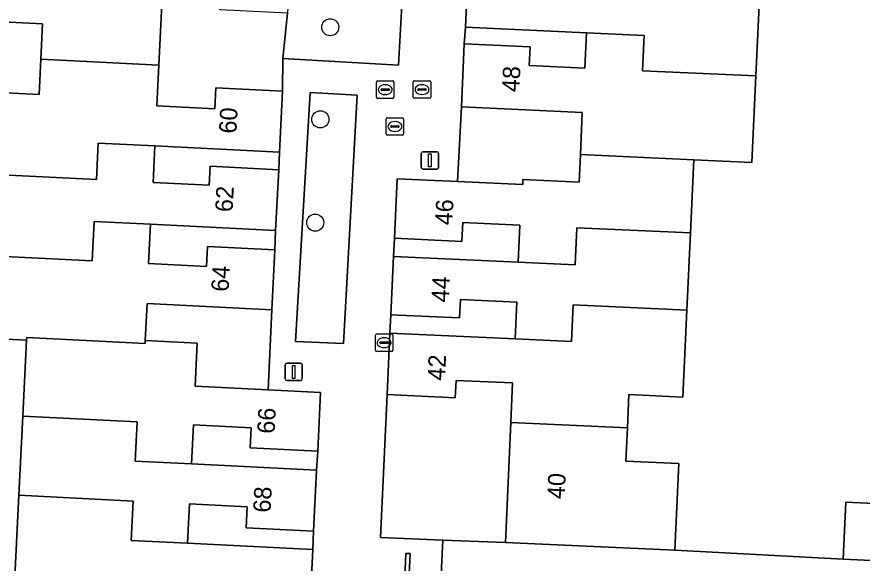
# Model space of a CAD drawing. Extents: x 162989 to 165008, y 383432 to 384338.
# Drawn here: x 164589.06 to 164637.52, y 383930.44 to 383961.72 of the extents above; entities that cross this region are included whole.
import ezdxf

# ---------------------------------------------------------------- set-up
doc = ezdxf.new("R2010")
doc.units = 0
for name, color, linetype in [('IMGEO_Boom', 7, 'Continuous'), ('IMGEO_Erf', 7, 'Continuous'), ('IMGEO_Groenvoorziening', 7, 'Continuous'), ('IMGEO_Kolk', 7, 'Continuous'), ('IMGEO_Lichtmast', 7, 'Continuous'), ('IMGEO_Muur', 7, 'Continuous'), ('IMGEO_Pand', 7, 'Continuous'), ('IMGEO_Pand_nummerreeks', 7, 'Continuous'), ('IMGEO_Rioolput', 7, 'Continuous'), ('IMGEO_Voetpad_open', 7, 'Continuous')]:
    doc.layers.add(name, color=color, linetype=linetype)

msp = doc.modelspace()

# ---------------------------------------------------------------- linework, layer by layer
at = {"layer": 'IMGEO_Boom'}
for centre in [(164607.026, 383961.13), (164606.458, 383955.855), (164606.163, 383949.938)]:
    msp.add_circle(centre, 0.489, dxfattribs=at)
at = {"layer": 'IMGEO_Erf'}
for points in [[(164631.629, 383962.799), (164631.426, 383958.343), (164631.2, 383953.387), (164627.863, 383953.539), (164627.672, 383949.352), (164627.47, 383944.933), (164627.243, 383939.95), (164624.148, 383940.091), (164624.061, 383938.182), (164623.974, 383936.275), (164627.007, 383936.136), (164626.781, 383931.178), (164636.43, 383930.66), (164636.579, 383933.923), (164640.249, 383933.756), (164641.897, 383968.951)], [(164587.274, 383957.425), (164590.333, 383957.272), (164590.434, 383959.3), (164590.536, 383961.331), (164587.466, 383961.485)], [(164588.935, 383929.646), (164589.169, 383934.32), (164589.395, 383938.848), (164589.613, 383943.198), (164586.569, 383943.351)]]:
    msp.add_lwpolyline(points, dxfattribs=at)
for points in [[(164604.306, 383959.34), (164604.571, 383961.934), (164600.69, 383962.129), (164600.862, 383965.564), (164597.55, 383965.95), (164597.2, 383958.966), (164597.083, 383956.626), (164600.408, 383956.459), (164600.468, 383957.655), (164604.288, 383957.464)], [(164614.711, 383960.177), (164618.483, 383960.005), (164618.434, 383958.935), (164621.623, 383958.789), (164621.715, 383960.814), (164614.777, 383961.13)], [(164614.325, 383952.292), (164618.061, 383952.122), (164618.074, 383952.401), (164621.294, 383952.254), (164621.366, 383953.842), (164621.476, 383956.248), (164614.546, 383956.564)], [(164604.113, 383953.975), (164596.972, 383954.332), (164596.868, 383952.239), (164600.084, 383952.078), (164600.138, 383953.164), (164604.07, 383952.967)], [(164603.896, 383949.489), (164596.717, 383949.848), (164596.604, 383947.597), (164599.926, 383947.431), (164599.983, 383948.568), (164603.841, 383948.375)], [(164610.659, 383948.003), (164617.802, 383947.677), (164617.899, 383949.802), (164614.626, 383949.951), (164614.577, 383948.867), (164610.711, 383949.043)], [(164610.442, 383943.604), (164617.63, 383943.277), (164617.726, 383945.387), (164614.492, 383945.535), (164614.444, 383944.476), (164610.507, 383944.655)], [(164603.67, 383944.951), (164596.522, 383945.309), (164596.416, 383943.182), (164599.398, 383943.033), (164599.274, 383940.567), (164603.472, 383940.357)], [(164617.067, 383931.621), (164617.38, 383938.488), (164617.483, 383940.754), (164614.239, 383940.902), (164614.194, 383939.912), (164610.282, 383940.09), (164609.905, 383931.895), (164613.485, 383931.758)], [(164606.306, 383936.851), (164602.444, 383937.044), (164602.501, 383938.193), (164599.19, 383938.359), (164599.078, 383936.116), (164606.247, 383935.757)], [(164606.072, 383932.257), (164602.206, 383932.451), (164602.267, 383933.664), (164598.964, 383933.829), (164598.851, 383931.572), (164606.029, 383931.213)]]:
    msp.add_lwpolyline(points, close=True, dxfattribs=at)
at = {"layer": 'IMGEO_Groenvoorziening'}
msp.add_lwpolyline([(164599.534, 383974.391), (164596.838, 383973.585), (164599.353, 383971.728), (164603.112, 383968.953), (164605.849, 383967.831), (164608.914, 383967.635), (164608.783, 383965.246), (164604.743, 383965.37), (164604.571, 383961.934), (164604.306, 383959.34), (164610.941, 383958.962), (164611.281, 383965.17), (164611.546, 383969.972), (164606.418, 383970.3)], dxfattribs=at)
msp.add_lwpolyline([(164608.578, 383957.25), (164605.882, 383957.385), (164605.031, 383943.128), (164607.792, 383943.006)], close=True, dxfattribs=at)
at = {"layer": 'IMGEO_Kolk'}
for p, q in [((164610.233, 383955.021), (164610.233, 383955.873)), ((164610.308, 383955.947), (164611.16, 383955.947)), ((164610.721, 383955.727), (164610.746, 383955.727)), ((164611.234, 383955.873), (164611.234, 383955.021)), ((164610.492, 383955.441), (164610.492, 383955.453)), ((164610.93, 383955.404), (164610.532, 383955.404)), ((164610.535, 383955.49), (164610.933, 383955.49)), ((164610.744, 383955.167), (164610.719, 383955.167)), ((164610.976, 383955.453), (164610.976, 383955.441)), ((164611.16, 383954.947), (164610.308, 383954.947)), ((164609.612, 383942.635), (164609.612, 383943.487)), ((164609.687, 383943.561), (164610.539, 383943.561)), ((164610.613, 383943.487), (164610.613, 383942.635)), ((164609.871, 383943.055), (164609.871, 383943.067)), ((164610.309, 383943.018), (164609.911, 383943.018)), ((164609.914, 383943.104), (164610.312, 383943.104)), ((164610.1, 383943.341), (164610.125, 383943.341)), ((164610.355, 383943.067), (164610.355, 383943.055)), ((164610.539, 383942.561), (164609.687, 383942.561)), ((164610.123, 383942.781), (164610.098, 383942.781))]:
    msp.add_line(p, q, dxfattribs=at)
for points in [[(164610.233, 383955.021), (164610.233, 383955.873)], [(164610.308, 383955.947), (164611.16, 383955.947)], [(164611.234, 383955.873), (164611.234, 383955.021)], [(164611.16, 383954.947), (164610.308, 383954.947)], [(164609.612, 383942.635), (164609.612, 383943.487)], [(164609.687, 383943.561), (164610.539, 383943.561)], [(164610.613, 383943.487), (164610.613, 383942.635)], [(164610.539, 383942.561), (164609.687, 383942.561)]]:
    msp.add_lwpolyline(points, dxfattribs=at)
for centre, radius, start, end in [((164610.31, 383955.871), 0.0765, 91.552, 178.448), ((164610.31, 383955.871), 0.0765, 91.552, 178.448), ((164611.158, 383955.871), 0.0765, 1.552, 88.448), ((164611.158, 383955.871), 0.0765, 1.552, 88.448), ((164610.532, 383955.45), 0.0403, 85.8775, 175.7526), ((164610.529, 383955.44), 0.0366, 178.938, 274.7102), ((164610.933, 383955.447), 0.043, 264.8664, 352.4533), ((164610.937, 383955.452), 0.0386, 1.7309, 96.639), ((164610.31, 383955.023), 0.0765, 181.552, 268.448), ((164610.31, 383955.023), 0.0765, 181.552, 268.448), ((164611.158, 383955.023), 0.0765, 271.552, 358.448), ((164611.158, 383955.023), 0.0765, 271.552, 358.448), ((164609.689, 383943.485), 0.0765, 91.552, 178.448), ((164609.689, 383943.485), 0.0765, 91.552, 178.448), ((164610.537, 383943.485), 0.0765, 1.552, 88.448), ((164610.537, 383943.485), 0.0765, 1.552, 88.448), ((164609.911, 383943.064), 0.0403, 85.8775, 175.7526), ((164609.908, 383943.054), 0.0366, 178.938, 274.7102), ((164610.312, 383943.061), 0.043, 264.8664, 352.4533), ((164610.316, 383943.066), 0.0386, 1.7309, 96.639), ((164609.689, 383942.637), 0.0765, 181.552, 268.448), ((164609.689, 383942.637), 0.0765, 181.552, 268.448), ((164610.537, 383942.637), 0.0765, 271.552, 358.448), ((164610.537, 383942.637), 0.0765, 271.552, 358.448)]:
    msp.add_arc(centre, radius, start, end, dxfattribs=at)
for centre, major_axis, ratio, start_param, end_param in [((164610.72, 383955.447), (-0.387, 0.002), 0.722429, 4.712389, 7.853982), ((164610.745, 383955.447), (-0.39, 0.002), 0.717154, 1.570796, 4.712389), ((164610.099, 383943.061), (-0.387, 0.002), 0.722429, 4.712389, 7.853982), ((164610.124, 383943.061), (-0.39, 0.002), 0.717154, 1.570796, 4.712389)]:
    msp.add_ellipse(centre, major_axis=major_axis, ratio=ratio, start_param=start_param, end_param=end_param, dxfattribs=at)
at = {"layer": 'IMGEO_Lichtmast'}
for p, q in [((164612.244, 383953.102), (164612.244, 383953.902)), ((164612.244, 383953.902), (164612.244, 383953.102)), ((164612.344, 383954.002), (164613.134, 383954.002)), ((164613.134, 383954.002), (164612.344, 383954.002)), ((164613.234, 383953.902), (164613.234, 383953.102)), ((164613.234, 383953.102), (164613.234, 383953.902)), ((164613.134, 383953.002), (164612.344, 383953.002)), ((164612.344, 383953.002), (164613.134, 383953.002)), ((164604.434, 383940.986), (164604.434, 383941.786)), ((164604.434, 383941.786), (164604.434, 383940.986)), ((164604.534, 383941.886), (164605.324, 383941.886)), ((164605.324, 383941.886), (164604.534, 383941.886)), ((164605.424, 383941.786), (164605.424, 383940.986)), ((164605.424, 383940.986), (164605.424, 383941.786)), ((164605.324, 383940.886), (164604.534, 383940.886)), ((164604.534, 383940.886), (164605.324, 383940.886))]:
    msp.add_line(p, q, dxfattribs=at)
for points in [[(164612.664, 383953.877), (164612.814, 383953.877), (164612.814, 383953.127), (164612.664, 383953.127), (164612.664, 383953.877)], [(164604.854, 383941.761), (164605.004, 383941.761), (164605.004, 383941.011), (164604.854, 383941.011), (164604.854, 383941.761)]]:
    msp.add_lwpolyline(points, dxfattribs=at)
for centre, start, end in [((164612.344, 383953.902), 90, 180), ((164612.344, 383953.902), 90, 180), ((164613.134, 383953.902), 0, 90), ((164613.134, 383953.902), 360, 90), ((164612.344, 383953.102), 180, 270), ((164612.344, 383953.102), 180, 270), ((164613.134, 383953.102), 270, 0), ((164613.134, 383953.102), 270, 0), ((164604.534, 383941.786), 90, 180), ((164604.534, 383941.786), 90, 180), ((164605.324, 383941.786), 0, 90), ((164605.324, 383941.786), 360, 90), ((164604.534, 383940.986), 180, 270), ((164604.534, 383940.986), 180, 270), ((164605.324, 383940.986), 270, 0), ((164605.324, 383940.986), 270, 0)]:
    msp.add_arc(centre, 0.1, start, end, dxfattribs=at)
at = {"layer": 'IMGEO_Muur'}
msp.add_lwpolyline([(164612.293, 383922.827), (164612.568, 383922.828), (164612.741, 383926.3), (164611.374, 383926.369), (164611.605, 383930.981), (164611.357, 383930.994), (164611.163, 383926.375), (164609.598, 383926.405), (164609.598, 383926.088), (164612.407, 383925.974)], close=True, dxfattribs=at)
msp.add_lwpolyline([(164626.781, 383931.178), (164636.43, 383930.66)], dxfattribs=at)
at = {"layer": 'IMGEO_Pand'}
for points in [[(164597.2, 383958.966), (164597.55, 383965.95), (164587.714, 383966.442), (164587.466, 383961.485), (164590.536, 383961.331), (164590.434, 383959.3)], [(164631.629, 383962.799), (164625.136, 383963.1), (164625.235, 383965.272), (164621.892, 383965.424), (164621.793, 383963.257), (164618.559, 383963.404), (164618.605, 383964.406), (164614.934, 383964.573), (164614.777, 383961.13), (164621.715, 383960.814), (164625.024, 383960.665), (164624.932, 383958.639), (164631.426, 383958.343)], [(164631.426, 383958.343), (164624.932, 383958.639), (164625.024, 383960.665), (164621.715, 383960.814), (164621.623, 383958.789), (164618.434, 383958.935), (164618.483, 383960.005), (164614.711, 383960.177), (164614.546, 383956.564), (164621.476, 383956.248), (164621.366, 383953.842), (164627.863, 383953.539), (164631.2, 383953.387)], [(164597.2, 383958.966), (164590.434, 383959.3), (164590.333, 383957.272), (164587.274, 383957.425), (164587.039, 383952.729), (164593.615, 383952.402), (164593.72, 383954.491), (164596.972, 383954.332), (164604.113, 383953.975), (164604.288, 383957.464), (164600.468, 383957.655), (164600.408, 383956.459), (164597.083, 383956.626)], [(164586.806, 383948.082), (164593.382, 383947.755), (164593.495, 383950.011), (164596.717, 383949.848), (164603.896, 383949.489), (164604.07, 383952.967), (164600.138, 383953.164), (164600.084, 383952.078), (164596.868, 383952.239), (164596.972, 383954.332), (164593.72, 383954.491), (164593.615, 383952.402), (164587.039, 383952.729)], [(164627.672, 383949.352), (164627.863, 383953.539), (164621.366, 383953.842), (164621.294, 383952.254), (164618.074, 383952.401), (164618.061, 383952.122), (164614.325, 383952.292), (164610.867, 383952.45), (164610.711, 383949.043), (164614.577, 383948.867), (164614.626, 383949.951), (164617.899, 383949.802), (164617.802, 383947.677), (164621.066, 383947.524), (164621.169, 383949.65)], [(164586.806, 383948.082), (164586.569, 383943.351), (164589.613, 383943.198), (164589.621, 383943.357), (164596.408, 383943.023), (164596.416, 383943.182), (164596.522, 383945.309), (164603.67, 383944.951), (164603.841, 383948.375), (164599.983, 383948.568), (164599.926, 383947.431), (164596.604, 383947.597), (164596.717, 383949.848), (164593.495, 383950.011), (164593.382, 383947.755)], [(164627.672, 383949.352), (164621.169, 383949.65), (164621.066, 383947.524), (164617.802, 383947.677), (164610.659, 383948.003), (164610.507, 383944.655), (164614.444, 383944.476), (164614.492, 383945.535), (164617.726, 383945.387), (164617.63, 383943.277), (164620.852, 383943.127), (164620.955, 383945.235), (164627.47, 383944.933)], [(164617.38, 383938.488), (164624.061, 383938.182), (164624.148, 383940.091), (164627.243, 383939.95), (164627.47, 383944.933), (164620.955, 383945.235), (164620.852, 383943.127), (164617.63, 383943.277), (164610.442, 383943.604), (164610.282, 383940.09), (164614.194, 383939.912), (164614.239, 383940.902), (164617.483, 383940.754)], [(164589.395, 383938.848), (164595.956, 383938.521), (164595.843, 383936.278), (164599.078, 383936.116), (164599.19, 383938.359), (164602.501, 383938.193), (164602.444, 383937.044), (164606.306, 383936.851), (164606.474, 383940.206), (164603.472, 383940.357), (164599.274, 383940.567), (164599.398, 383943.033), (164596.416, 383943.182), (164596.408, 383943.023), (164589.621, 383943.357), (164589.613, 383943.198)], [(164589.395, 383938.848), (164589.169, 383934.32), (164595.728, 383933.992), (164595.615, 383931.73), (164598.851, 383931.572), (164598.964, 383933.829), (164602.267, 383933.664), (164602.206, 383932.451), (164606.072, 383932.257), (164606.247, 383935.757), (164599.078, 383936.116), (164595.843, 383936.278), (164595.956, 383938.521)], [(164617.38, 383938.488), (164617.067, 383931.621), (164626.781, 383931.178), (164627.007, 383936.136), (164623.974, 383936.275), (164624.061, 383938.182)], [(164589.169, 383934.32), (164588.935, 383929.646), (164595.494, 383929.322), (164595.387, 383927.195), (164598.677, 383927.03), (164598.784, 383929.162), (164602.025, 383928.999), (164601.973, 383927.951), (164605.856, 383927.756), (164606.029, 383931.213), (164598.851, 383931.572), (164595.615, 383931.73), (164595.728, 383933.992)], [(164640.249, 383933.756), (164636.579, 383933.923), (164636.43, 383930.66), (164640.1, 383930.493)]]:
    msp.add_lwpolyline(points, close=True, dxfattribs=at)
at = {"layer": 'IMGEO_Rioolput'}
for p, q in [((164609.677, 383957.129), (164609.677, 383957.981)), ((164609.752, 383958.055), (164610.604, 383958.055)), ((164610.678, 383957.981), (164610.678, 383957.129)), ((164611.785, 383957.135), (164611.785, 383957.987)), ((164611.86, 383958.061), (164612.712, 383958.061)), ((164612.786, 383957.987), (164612.786, 383957.135)), ((164609.936, 383957.549), (164609.936, 383957.561)), ((164610.374, 383957.512), (164609.976, 383957.512)), ((164609.979, 383957.598), (164610.377, 383957.598)), ((164610.165, 383957.835), (164610.19, 383957.835)), ((164610.42, 383957.561), (164610.42, 383957.549)), ((164612.044, 383957.555), (164612.044, 383957.567)), ((164612.482, 383957.518), (164612.084, 383957.518)), ((164612.087, 383957.604), (164612.485, 383957.604)), ((164612.273, 383957.841), (164612.298, 383957.841)), ((164612.528, 383957.567), (164612.528, 383957.555)), ((164610.604, 383957.055), (164609.752, 383957.055)), ((164610.188, 383957.275), (164610.163, 383957.275)), ((164612.712, 383957.061), (164611.86, 383957.061)), ((164612.296, 383957.281), (164612.271, 383957.281))]:
    msp.add_line(p, q, dxfattribs=at)
for points in [[(164609.677, 383957.129), (164609.677, 383957.981)], [(164609.752, 383958.055), (164610.604, 383958.055)], [(164610.678, 383957.981), (164610.678, 383957.129)], [(164611.785, 383957.135), (164611.785, 383957.987)], [(164611.86, 383958.061), (164612.712, 383958.061)], [(164612.786, 383957.987), (164612.786, 383957.135)], [(164610.604, 383957.055), (164609.752, 383957.055)], [(164612.712, 383957.061), (164611.86, 383957.061)]]:
    msp.add_lwpolyline(points, dxfattribs=at)
for centre, radius, start, end in [((164609.754, 383957.979), 0.0765, 91.552, 178.448), ((164609.754, 383957.979), 0.0765, 91.552, 178.448), ((164610.602, 383957.979), 0.0765, 1.552, 88.448), ((164610.602, 383957.979), 0.0765, 1.552, 88.448), ((164611.862, 383957.985), 0.0765, 91.552, 178.448), ((164611.862, 383957.985), 0.0765, 91.552, 178.448), ((164612.71, 383957.985), 0.0765, 1.552, 88.448), ((164612.71, 383957.985), 0.0765, 1.552, 88.448), ((164609.976, 383957.558), 0.0403, 85.8775, 175.7526), ((164609.973, 383957.548), 0.0366, 178.938, 274.7102), ((164610.377, 383957.555), 0.043, 264.8664, 352.4533), ((164610.381, 383957.56), 0.0386, 1.7309, 96.639), ((164612.084, 383957.564), 0.0403, 85.8775, 175.7526), ((164612.081, 383957.554), 0.0366, 178.938, 274.7102), ((164612.485, 383957.561), 0.043, 264.8664, 352.4533), ((164612.489, 383957.566), 0.0386, 1.7309, 96.639), ((164609.754, 383957.131), 0.0765, 181.552, 268.448), ((164609.754, 383957.131), 0.0765, 181.552, 268.448), ((164610.602, 383957.131), 0.0765, 271.552, 358.448), ((164610.602, 383957.131), 0.0765, 271.552, 358.448), ((164611.862, 383957.137), 0.0765, 181.552, 268.448), ((164611.862, 383957.137), 0.0765, 181.552, 268.448), ((164612.71, 383957.137), 0.0765, 271.552, 358.448), ((164612.71, 383957.137), 0.0765, 271.552, 358.448)]:
    msp.add_arc(centre, radius, start, end, dxfattribs=at)
for centre, major_axis, ratio, start_param, end_param in [((164610.164, 383957.555), (-0.387, 0.002), 0.722429, 4.712389, 7.853982), ((164610.189, 383957.555), (-0.39, 0.002), 0.717154, 1.570796, 4.712389), ((164612.272, 383957.561), (-0.387, 0.002), 0.722429, 4.712389, 7.853982), ((164612.297, 383957.561), (-0.39, 0.002), 0.717154, 1.570796, 4.712389)]:
    msp.add_ellipse(centre, major_axis=major_axis, ratio=ratio, start_param=start_param, end_param=end_param, dxfattribs=at)
at = {"layer": 'IMGEO_Voetpad_open'}
for points in [[(164611.281, 383965.17), (164610.941, 383958.962), (164604.306, 383959.34), (164604.288, 383957.464), (164604.113, 383953.975), (164604.07, 383952.967), (164603.896, 383949.489), (164603.841, 383948.375), (164603.67, 383944.951), (164603.472, 383940.357), (164606.474, 383940.206), (164606.306, 383936.851), (164606.247, 383935.757), (164606.072, 383932.257), (164606.029, 383931.213), (164605.856, 383927.756)], [(164612.891, 383919.562), (164613.485, 383931.758), (164609.905, 383931.895), (164610.282, 383940.09), (164610.442, 383943.604), (164610.507, 383944.655), (164610.659, 383948.003), (164610.711, 383949.043), (164610.867, 383952.45), (164614.325, 383952.292), (164614.546, 383956.564), (164614.711, 383960.177), (164614.777, 383961.13), (164614.934, 383964.573)], [(164640.1, 383930.493), (164636.43, 383930.66), (164626.781, 383931.178), (164617.067, 383931.621), (164613.485, 383931.758), (164612.891, 383919.562), (164611.587, 383919.626), (164611.417, 383916.227), (164611.366, 383913.964), (164611.196, 383910.566), (164610.915, 383905.938), (164610.75, 383902.652), (164610.731, 383901.52), (164610.561, 383898.126), (164610.511, 383896.956), (164610.338, 383893.516), (164610.279, 383892.449), (164610.107, 383889.006), (164609.955, 383885.74), (164612.943, 383885.591), (164612.774, 383882.194)]]:
    msp.add_lwpolyline(points, dxfattribs=at)
for points in [[(164605.031, 383943.128), (164605.882, 383957.385), (164608.578, 383957.25), (164607.792, 383943.006)], [(164612.293, 383922.827), (164612.407, 383925.974), (164609.598, 383926.088), (164609.598, 383926.405), (164611.163, 383926.375), (164611.357, 383930.994), (164611.605, 383930.981), (164611.374, 383926.369), (164612.741, 383926.3), (164612.568, 383922.828)]]:
    msp.add_lwpolyline(points, close=True, dxfattribs=at)

# ---------------------------------------------------------------- texts
at = {"layer": 'IMGEO_Pand_nummerreeks'}
for s, rotation, p in [('48', 87.3852, (164617.867, 383957.398)), ('60', 87.1286, (164601.642, 383955.024)), ('62', 87.136, (164601.425, 383950.526)), ('46', 87.3784, (164614.028, 383949.771)), ('64', 87.1409, (164601.197, 383945.964)), ('44', 87.4005, (164613.822, 383945.354)), ('42', 87.393, (164613.601, 383940.869)), ('66', 87.1333, (164603.832, 383937.83)), ('40', 87.392, (164620.462, 383934.083)), ('68', 87.1376, (164603.601, 383933.311))]:
    msp.add_text(s, height=1, rotation=rotation, dxfattribs=at).set_placement(p)

doc.saveas('drawing.dxf')
